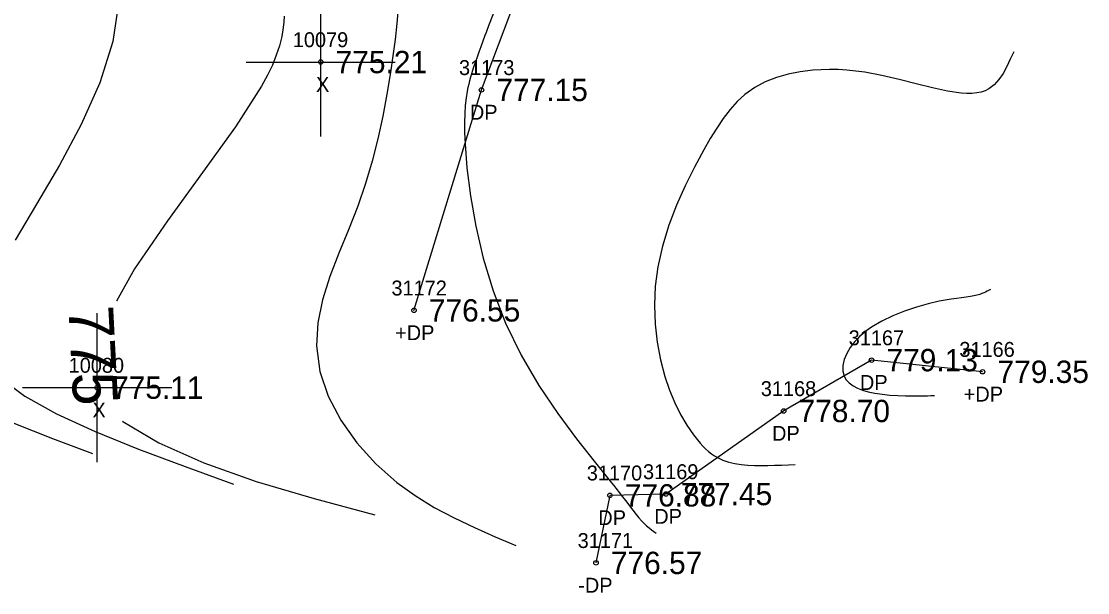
# Model space of a CAD drawing. Extents: x 1376587 to 1378239, y 1000335 to 1003031.
# Drawn here: x 1378121.7 to 1378193.2, y 1000335.1 to 1000373.4 of the extents above; entities that cross this region are included whole.
import ezdxf

# ---------------------------------------------------------------- set-up
doc = ezdxf.new("R2010")
doc.units = 0
for name, color, linetype in [('RD_DTM_Major1', 7, 'Continuous'), ('RD_DTM_Major1_Lbl', 7, 'Continuous'), ('RD_DTM_Minor1', 7, 'Continuous'), ('RD_EX_Driveway', 7, 'Continuous'), ('RD_EX_Driveway_txCode', 7, 'Continuous'), ('RD_EX_Misc', 7, 'Continuous'), ('RD_EX_Misc_txCode', 7, 'Continuous'), ('RD_EX_TX_Driveway_ELEV', 7, 'Continuous'), ('RD_EX_TX_Misc_ELEV', 7, 'Continuous'), ('RD_SMD_Locator', 7, 'Continuous')]:
    doc.layers.add(name, color=color, linetype=linetype)

msp = doc.modelspace()

# ---------------------------------------------------------------- linework, layer by layer
at = {"layer": 'RD_DTM_Major1'}
for points in [[(1378139.313, 1000373.775), (1378139.288, 1000373.394), (1378139.246, 1000373.014), (1378139.141, 1000372.406), (1378138.987, 1000371.79), (1378138.778, 1000371.157), (1378138.513, 1000370.5), (1378138.186, 1000369.812), (1378137.794, 1000369.084), (1378136.041, 1000366.356), (1378133.83, 1000363.286), (1378131.471, 1000360.048), (1378129.274, 1000356.817), (1378128.05, 1000354.654)], [(1378128.466, 1000346.596), (1378128.488, 1000346.571), (1378130.903, 1000345.135), (1378133.922, 1000343.791), (1378137.42, 1000342.55), (1378141.314, 1000341.41), (1378145.38, 1000340.307)]]:
    msp.add_lwpolyline(points, dxfattribs=at)
at = {"layer": 'RD_DTM_Minor1'}
for points in [[(1378153.695, 1000374.85), (1378153.109, 1000373.352), (1378153.022, 1000373.125), (1378152.857, 1000372.692), (1378152.779, 1000372.486), (1378152.632, 1000372.094), (1378152.493, 1000371.719), (1378152.365, 1000371.367), (1378152.248, 1000371.037), (1378152.14, 1000370.725), (1378152.041, 1000370.429), (1378151.95, 1000370.143), (1378151.878, 1000369.909), (1378151.811, 1000369.678), (1378151.749, 1000369.449), (1378151.691, 1000369.219), (1378151.639, 1000368.986), (1378151.591, 1000368.748), (1378151.515, 1000368.288), (1378151.457, 1000367.791), (1378151.419, 1000367.246), (1378151.402, 1000366.641), (1378151.409, 1000365.966), (1378151.44, 1000365.209), (1378151.569, 1000363.59), (1378151.805, 1000361.726), (1378152.165, 1000359.684), (1378152.666, 1000357.532), (1378153.325, 1000355.34), (1378154.158, 1000353.175), (1378155.213, 1000351.018), (1378156.405, 1000348.988), (1378157.664, 1000347.11), (1378158.918, 1000345.407), (1378160.098, 1000343.903), (1378161.279, 1000342.442), (1378161.419, 1000342.268), (1378161.553, 1000342.1), (1378161.807, 1000341.78), (1378161.926, 1000341.629), (1378162.214, 1000341.255), (1378162.704, 1000340.609), (1378162.916, 1000340.335), (1378163.115, 1000340.091), (1378163.306, 1000339.875), (1378163.468, 1000339.71), (1378163.628, 1000339.562), (1378163.787, 1000339.428), (1378163.946, 1000339.304), (1378164.104, 1000339.186), (1378164.261, 1000339.071)], [(1378128.145, 1000374.339), (1378127.806, 1000372.08), (1378126.942, 1000369.296), (1378125.695, 1000366.509), (1378124.225, 1000363.778), (1378122.692, 1000361.166), (1378121.256, 1000358.736)], [(1378146.966, 1000374.314), (1378146.871, 1000373.282), (1378146.751, 1000372.217), (1378146.606, 1000371.122), (1378146.44, 1000370.005), (1378146.198, 1000368.541), (1378145.917, 1000367.056), (1378145.59, 1000365.554), (1378145.209, 1000364.046), (1378144.766, 1000362.536), (1378144.252, 1000361.034), (1378143.63, 1000359.442), (1378142.983, 1000357.864), (1378142.379, 1000356.298), (1378141.881, 1000354.739), (1378141.557, 1000353.187), (1378141.47, 1000351.637), (1378141.707, 1000349.934), (1378142.269, 1000348.261), (1378143.109, 1000346.649), (1378144.185, 1000345.128), (1378145.451, 1000343.728), (1378146.861, 1000342.48), (1378148.091, 1000341.59), (1378149.375, 1000340.8), (1378150.705, 1000340.091), (1378152.068, 1000339.442), (1378153.453, 1000338.834), (1378154.849, 1000338.246)], [(1378188.257, 1000371.388), (1378188.031, 1000370.883), (1378187.798, 1000370.394), (1378187.546, 1000369.935), (1378187.269, 1000369.523), (1378186.956, 1000369.173), (1378186.6, 1000368.9), (1378186.348, 1000368.773), (1378186.073, 1000368.682), (1378185.777, 1000368.623), (1378185.456, 1000368.594), (1378185.11, 1000368.594), (1378184.74, 1000368.619), (1378183.823, 1000368.756), (1378182.804, 1000368.975), (1378181.711, 1000369.244), (1378180.573, 1000369.529), (1378179.419, 1000369.796), (1378178.277, 1000370.011), (1378177.667, 1000370.096), (1378177.068, 1000370.156), (1378176.48, 1000370.191), (1378175.902, 1000370.202), (1378175.332, 1000370.188), (1378174.769, 1000370.152), (1378173.932, 1000370.051), (1378173.117, 1000369.89), (1378172.332, 1000369.663), (1378171.584, 1000369.364), (1378170.88, 1000368.986), (1378170.228, 1000368.523), (1378169.708, 1000368.05), (1378169.224, 1000367.513), (1378168.766, 1000366.916), (1378168.327, 1000366.263), (1378167.898, 1000365.56), (1378167.47, 1000364.809), (1378166.84, 1000363.642), (1378166.222, 1000362.398), (1378165.64, 1000361.093), (1378165.122, 1000359.739), (1378164.693, 1000358.35), (1378164.379, 1000356.941), (1378164.21, 1000355.653), (1378164.151, 1000354.372), (1378164.192, 1000353.112), (1378164.327, 1000351.885), (1378164.547, 1000350.704), (1378164.844, 1000349.582), (1378165.156, 1000348.67), (1378165.512, 1000347.818), (1378165.904, 1000347.031), (1378166.323, 1000346.315), (1378166.762, 1000345.676), (1378167.212, 1000345.12), (1378167.398, 1000344.918), (1378167.585, 1000344.731), (1378167.776, 1000344.56), (1378167.972, 1000344.404), (1378168.173, 1000344.264), (1378168.381, 1000344.141), (1378168.751, 1000343.97), (1378169.143, 1000343.841), (1378169.553, 1000343.747), (1378169.979, 1000343.684), (1378170.418, 1000343.645), (1378170.866, 1000343.624), (1378171.312, 1000343.617), (1378171.763, 1000343.62), (1378172.218, 1000343.63), (1378172.677, 1000343.647), (1378173.138, 1000343.668), (1378173.601, 1000343.691)], [(1378186.707, 1000355.43), (1378186.485, 1000355.313), (1378186.369, 1000355.257), (1378186.248, 1000355.202), (1378186.12, 1000355.152), (1378185.983, 1000355.105), (1378185.89, 1000355.077), (1378185.793, 1000355.052), (1378185.691, 1000355.028), (1378185.584, 1000355.005), (1378185.472, 1000354.983), (1378185.354, 1000354.963), (1378185.069, 1000354.92), (1378184.757, 1000354.877), (1378184.418, 1000354.831), (1378184.053, 1000354.779), (1378183.663, 1000354.716), (1378183.25, 1000354.638), (1378182.508, 1000354.47), (1378181.728, 1000354.252), (1378180.934, 1000353.985), (1378180.151, 1000353.67), (1378179.402, 1000353.307), (1378178.714, 1000352.896), (1378178.5, 1000352.748), (1378178.297, 1000352.594), (1378178.104, 1000352.435), (1378177.922, 1000352.272), (1378177.752, 1000352.103), (1378177.593, 1000351.93), (1378177.29, 1000351.534), (1378177.053, 1000351.127), (1378176.887, 1000350.721), (1378176.799, 1000350.327), (1378176.794, 1000349.956), (1378176.877, 1000349.621), (1378177.019, 1000349.372), (1378177.222, 1000349.155), (1378177.477, 1000348.968), (1378177.777, 1000348.808), (1378178.116, 1000348.675), (1378178.486, 1000348.567), (1378178.95, 1000348.467), (1378179.44, 1000348.395), (1378179.95, 1000348.345), (1378180.473, 1000348.314), (1378181.003, 1000348.298), (1378181.534, 1000348.294), (1378181.77, 1000348.294), (1378182.005, 1000348.296), (1378182.24, 1000348.299), (1378182.473, 1000348.302), (1378182.707, 1000348.306), (1378182.94, 1000348.31)], [(1378120.322, 1000349.459), (1378121.904, 1000348.265), (1378124.04, 1000347.077), (1378126.62, 1000345.895), (1378129.532, 1000344.717), (1378132.666, 1000343.541), (1378135.911, 1000342.367)], [(1378121.159, 1000346.454), (1378123.755, 1000345.436), (1378126.442, 1000344.427)]]:
    msp.add_lwpolyline(points, dxfattribs=at)
at = {"layer": 'RD_EX_Driveway'}
for points in [[(1378148.016, 1000354.029), (1378152.548, 1000368.828), (1378158.245, 1000383.963)], [(1378186.171, 1000349.908), (1378178.72, 1000350.688), (1378172.823, 1000347.274), (1378164.919, 1000341.699), (1378161.164, 1000341.611), (1378160.227, 1000337.076)]]:
    msp.add_lwpolyline(points, dxfattribs=at)
at = {"layer": 'RD_EX_Misc'}
for p, q in [((1378141.759, 1000365.7), (1378141.759, 1000375.7)), ((1378136.759, 1000370.7), (1378146.759, 1000370.7)), ((1378126.757, 1000343.84), (1378126.757, 1000353.84)), ((1378121.757, 1000348.84), (1378131.757, 1000348.84))]:
    msp.add_line(p, q, dxfattribs=at)
at = {"layer": 'RD_SMD_Locator'}
for centre in [(1378141.759, 1000370.7), (1378152.548, 1000368.828), (1378148.016, 1000354.029), (1378178.72, 1000350.688), (1378186.171, 1000349.908), (1378126.757, 1000348.84), (1378172.823, 1000347.274), (1378164.919, 1000341.699), (1378161.164, 1000341.611), (1378160.227, 1000337.076)]:
    msp.add_circle(centre, 0.15, dxfattribs=at)

# ---------------------------------------------------------------- texts
at = {"layer": 'RD_DTM_Major1_Lbl'}
msp.add_text('775', height=3, rotation=272.95382, dxfattribs=at).set_placement((1378124.825, 1000354.267))
at = {"layer": 'RD_EX_Driveway_txCode'}
for s, p in [('31173', (1378151.036, 1000369.828)), ('DP', (1378151.768, 1000366.828)), ('31172', (1378146.504, 1000355.029)), ('+DP', (1378146.748, 1000352.029)), ('31167', (1378177.185, 1000351.688)), ('31166', (1378184.612, 1000350.908)), ('DP', (1378177.94, 1000348.688)), ('31168', (1378171.288, 1000348.274)), ('+DP', (1378184.903, 1000347.908)), ('DP', (1378172.043, 1000345.274)), ('31170', (1378159.613, 1000342.611)), ('31169', (1378163.384, 1000342.699)), ('DP', (1378160.384, 1000339.611)), ('DP', (1378164.139, 1000339.699)), ('31171', (1378158.999, 1000338.076)), ('-DP', (1378159.038, 1000335.076))]:
    msp.add_text(s, height=1, dxfattribs=at).set_placement(p)
at = {"layer": 'RD_EX_Misc_txCode'}
for s, p in [('10079', (1378139.885, 1000371.7)), ('X', (1378141.444, 1000368.7)), ('10080', (1378124.844, 1000349.84)), ('X', (1378126.442, 1000346.84))]:
    msp.add_text(s, height=1, dxfattribs=at).set_placement(p)
at = {"layer": 'RD_EX_TX_Driveway_ELEV'}
for s, p in [('777.15', (1378153.548, 1000368.078)), ('776.55', (1378149.016, 1000353.279)), ('779.13', (1378179.72, 1000349.938)), ('779.35', (1378187.171, 1000349.158)), ('778.70', (1378173.823, 1000346.524)), ('776.88', (1378162.164, 1000340.861)), ('777.45', (1378165.919, 1000340.949)), ('776.57', (1378161.227, 1000336.326))]:
    msp.add_text(s, height=1.5, dxfattribs=at).set_placement(p)
at = {"layer": 'RD_EX_TX_Misc_ELEV'}
for s, p in [('775.21', (1378142.759, 1000369.95)), ('775.11', (1378127.757, 1000348.09))]:
    msp.add_text(s, height=1.5, dxfattribs=at).set_placement(p)

doc.saveas('drawing.dxf')
